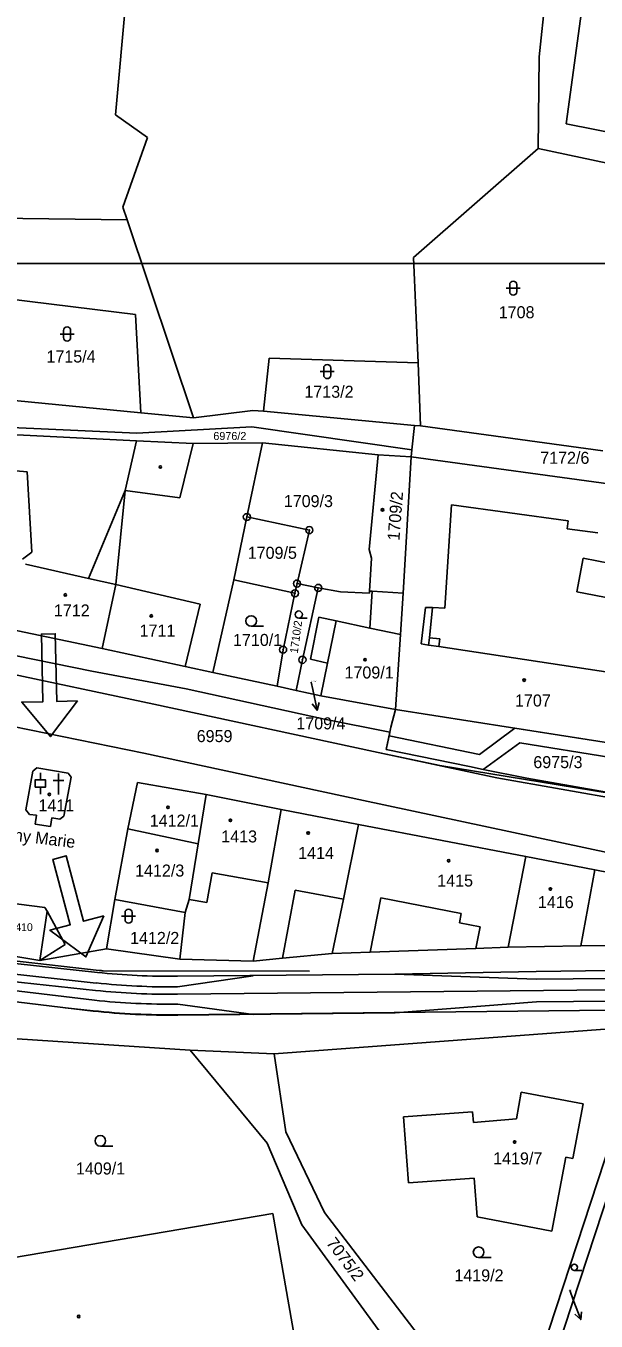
# Model space of a CAD drawing. Extents: x -593183 to -588034, y -1130415 to -1124994.
# Drawn here: x -590000.6 to -589920, y -1129493.8 to -1129310.7 of the extents above; entities that cross this region are included whole.
import ezdxf

# ---------------------------------------------------------------- set-up
doc = ezdxf.new("R2010")
doc.units = 0
for name, color, linetype in [('5', 7, 'Continuous'), ('Vrstva 1', 7, 'Continuous'), ('Vrstva 10', 7, 'Continuous'), ('Vrstva 15', 7, 'Continuous'), ('Vrstva 16', 7, 'Continuous'), ('Vrstva 18', 7, 'Continuous'), ('Vrstva 19', 7, 'Continuous'), ('Vrstva 24', 7, 'Continuous'), ('Vrstva 25', 7, 'Continuous'), ('Vrstva 27', 7, 'Continuous'), ('Vrstva 4', 7, 'Continuous')]:
    doc.layers.add(name, color=color, linetype=linetype)

msp = doc.modelspace()

# ---------------------------------------------------------------- linework, layer by layer
at = {"layer": '5'}
for p, q in [((-589979.22, -1129445.09), (-589948.5, -1129444.78)), ((-589979.16, -1129450.59), (-589948.44, -1129450.28))]:
    msp.add_line(p, q, dxfattribs=at)
for radius in [97.45, 98.95, 102.95, 101.4]:
    msp.add_arc((-589980.23, -1129347.65), radius, 263.9295, 270.5945, dxfattribs=at)
at = {"layer": 'Vrstva 1'}
for p, q in [((-589924.82, -1129284.29), (-589928.1, -1129315.11)), ((-589924.27, -1129324.57), (-589921.7, -1129305.59)), ((-589987.99, -1129323.33), (-589986.47, -1129306.63)), ((-589928.1, -1129315.11), (-589928.22, -1129328.09)), ((-589983.44, -1129326.52), (-589987.99, -1129323.33)), ((-589915.92, -1129326.25), (-589924.27, -1129324.57)), ((-589986.95, -1129336.38), (-589983.44, -1129326.52)), ((-589945.83, -1129343.49), (-589928.22, -1129328.09)), ((-589928.22, -1129328.09), (-589916.28, -1129330.64)), ((-589986.34, -1129338.18), (-589986.95, -1129336.38)), ((-590010.7, -1129337.83), (-589986.34, -1129338.18)), ((-589976.92, -1129366.13), (-589986.34, -1129338.18)), ((-589945.21, -1129358.39), (-589945.83, -1129343.49)), ((-589684.75, -1129344.33), (-590314.75, -1129344.33)), ((-590003.15, -1129349.34), (-589985.14, -1129351.52)), ((-589985.14, -1129351.52), (-589984.38, -1129365.43)), ((-589966.25, -1129357.7), (-589967.05, -1129365.23)), ((-589945.21, -1129358.39), (-589966.25, -1129357.7)), ((-589944.84, -1129367.3), (-589945.21, -1129358.39)), ((-589984.38, -1129365.43), (-590004.19, -1129363.49)), ((-589984.38, -1129365.43), (-589976.92, -1129366.13)), ((-589968.58, -1129365.09), (-589976.92, -1129366.13)), ((-589967.05, -1129365.23), (-589968.58, -1129365.09)), ((-589945.71, -1129367.22), (-589967.05, -1129365.23)), ((-589984.93, -1129368.31), (-590005.21, -1129367.38)), ((-589968.7, -1129367.41), (-589984.93, -1129368.31)), ((-589946.07, -1129370.67), (-589968.7, -1129367.41)), ((-589946.07, -1129370.67), (-589945.71, -1129367.22)), ((-589945.71, -1129367.22), (-589944.84, -1129367.3)), ((-589919.07, -1129370.82), (-589944.84, -1129367.3)), ((-589984.99, -1129369.38), (-590005.26, -1129368.41)), ((-589984.99, -1129369.38), (-589986.62, -1129376.41)), ((-589976.97, -1129369.8), (-589984.99, -1129369.38)), ((-589967.19, -1129369.67), (-589976.97, -1129369.8)), ((-589967.19, -1129369.67), (-589969.4, -1129380.16)), ((-589967.19, -1129369.67), (-589950.83, -1129371.38)), ((-589952.12, -1129384.76), (-589950.83, -1129371.38)), ((-589950.83, -1129371.38), (-589946.17, -1129371.66)), ((-589946.07, -1129370.67), (-589946.17, -1129371.66)), ((-589947.32, -1129390.92), (-589946.17, -1129371.66)), ((-589908.6, -1129376.81), (-589946.17, -1129371.66)), ((-589986.62, -1129376.41), (-589987.94, -1129389.7)), ((-589969.4, -1129380.16), (-589971.26, -1129389.03)), ((-589969.4, -1129380.16), (-589960.57, -1129382.02)), ((-589960.57, -1129382.02), (-589962.31, -1129389.58)), ((-589951.76, -1129386), (-589952.12, -1129384.76)), ((-589952.05, -1129390.65), (-589951.76, -1129386)), ((-589987.94, -1129389.7), (-589989.87, -1129398.75)), ((-589974.22, -1129402.13), (-589971.26, -1129389.03)), ((-589962.6, -1129390.96), (-589971.26, -1129389.03)), ((-589962.31, -1129389.58), (-589962.6, -1129390.96)), ((-589962.31, -1129389.58), (-589959.31, -1129390.19)), ((-589964.28, -1129398.93), (-589962.6, -1129390.96)), ((-589959.31, -1129390.19), (-589961.54, -1129400.36)), ((-589956.15, -1129390.75), (-589959.31, -1129390.19)), ((-589956.15, -1129390.75), (-589952.07, -1129390.94)), ((-589952.07, -1129390.94), (-589952.05, -1129390.65)), ((-589951.7, -1129390.67), (-589952.05, -1129390.65)), ((-589952.03, -1129395.87), (-589951.7, -1129390.67)), ((-589951.7, -1129390.67), (-589947.32, -1129390.92)), ((-589947.67, -1129396.79), (-589947.32, -1129390.92)), ((-589960.4, -1129400.25), (-589959.24, -1129394.35)), ((-589959.24, -1129394.35), (-589956.77, -1129394.87)), ((-589956.77, -1129394.87), (-589952.03, -1129395.87)), ((-590002.67, -1129396.05), (-589989.87, -1129398.75)), ((-589948.39, -1129407.37), (-589947.67, -1129396.79)), ((-589989.87, -1129398.75), (-589978.1, -1129401.29)), ((-589965.13, -1129404.1), (-589964.28, -1129398.93)), ((-589961.54, -1129400.36), (-589962.45, -1129404.68)), ((-589957.99, -1129400.82), (-589960.4, -1129400.25)), ((-589958.93, -1129405.44), (-589957.99, -1129400.82)), ((-590005.34, -1129401.8), (-589982.54, -1129406.63)), ((-589978.1, -1129401.29), (-589974.22, -1129402.13)), ((-589965.13, -1129404.1), (-589974.22, -1129402.13)), ((-589962.45, -1129404.68), (-589965.13, -1129404.1)), ((-589958.93, -1129405.44), (-589962.45, -1129404.68)), ((-589958.93, -1129405.44), (-589948.39, -1129407.37)), ((-589982.54, -1129406.63), (-589951.48, -1129413.33)), ((-589948.39, -1129407.37), (-589949.06, -1129409.88)), ((-589948.39, -1129407.37), (-589907.1, -1129413.86)), ((-589983.97, -1129413.54), (-590007.28, -1129408.8)), ((-589949.06, -1129409.88), (-589949.3, -1129411.1)), ((-589949.3, -1129411.1), (-589949.69, -1129413.04)), ((-589952.91, -1129420.24), (-589983.97, -1129413.54)), ((-589951.48, -1129413.33), (-589934.06, -1129417.04)), ((-589949.69, -1129413.04), (-589937.94, -1129415.45)), ((-589937.94, -1129415.45), (-589935.98, -1129415.85)), ((-590000.62, -1129421.58), (-589999.66, -1129416.08)), ((-589999.66, -1129416.08), (-589999.1, -1129415.63)), ((-589999.1, -1129415.63), (-589994.66, -1129416.38)), ((-589994.24, -1129416.96), (-589995.25, -1129422.45)), ((-589994.66, -1129416.38), (-589994.24, -1129416.96)), ((-589935.98, -1129415.85), (-589929.81, -1129417.11)), ((-589934.06, -1129417.04), (-589913.1, -1129420.74)), ((-589929.81, -1129417.11), (-589908.64, -1129420.78)), ((-589984.87, -1129417.68), (-589986.22, -1129424.25)), ((-589975.14, -1129419.42), (-589984.87, -1129417.68)), ((-589976.27, -1129426.39), (-589975.14, -1129419.42)), ((-589964.55, -1129421.51), (-589975.14, -1129419.42)), ((-589918.24, -1129427.63), (-589952.91, -1129420.24)), ((-590000.13, -1129422.21), (-590000.62, -1129421.58)), ((-589999.14, -1129422.34), (-590000.13, -1129422.21)), ((-589999.34, -1129423.57), (-589999.14, -1129422.34)), ((-589996.95, -1129422.69), (-589997.17, -1129423.91)), ((-589995.86, -1129422.88), (-589996.95, -1129422.69)), ((-589995.25, -1129422.45), (-589995.86, -1129422.88)), ((-589966.38, -1129431.89), (-589964.55, -1129421.51)), ((-589953.61, -1129423.62), (-589964.55, -1129421.51)), ((-589997.17, -1129423.91), (-589999.34, -1129423.57)), ((-589986.22, -1129424.25), (-589988.08, -1129434.25)), ((-589986.22, -1129424.25), (-589976.27, -1129426.39)), ((-589953.61, -1129423.62), (-589955.76, -1129434.18)), ((-589953.61, -1129423.62), (-589929.98, -1129428.18)), ((-589977.54, -1129434.22), (-589976.27, -1129426.39)), ((-589932.45, -1129440.99), (-589929.98, -1129428.18)), ((-589929.98, -1129428.18), (-589920.22, -1129430.04)), ((-589920.22, -1129430.04), (-589922.21, -1129440.81)), ((-589920.22, -1129430.04), (-589911.27, -1129431.82)), ((-589968.49, -1129442.94), (-589966.38, -1129431.89)), ((-589997.95, -1129435.38), (-590003.49, -1129434.65)), ((-589997.61, -1129435.88), (-589997.95, -1129435.38)), ((-589988.08, -1129434.25), (-589989.22, -1129441.21)), ((-589988.08, -1129434.25), (-589978.1, -1129436.1)), ((-589978.1, -1129436.1), (-589977.54, -1129434.22)), ((-589955.76, -1129434.18), (-589957.32, -1129441.86)), ((-589995.1, -1129440.59), (-589997.61, -1129435.88)), ((-589978.1, -1129436.1), (-589978.89, -1129442.66)), ((-589998.67, -1129442.86), (-589995.1, -1129440.59)), ((-589951.97, -1129441.67), (-589937.03, -1129441.15)), ((-589937.03, -1129441.15), (-589932.45, -1129440.99)), ((-589922.21, -1129440.81), (-589932.45, -1129440.99)), ((-589912.17, -1129440.69), (-589922.21, -1129440.81)), ((-589990.28, -1129444.27), (-590012.87, -1129441.73)), ((-590008.08, -1129442.67), (-589990.53, -1129444.55)), ((-589998.67, -1129442.86), (-590004.67, -1129441.88)), ((-589998.67, -1129442.86), (-589989.22, -1129441.21)), ((-589989.22, -1129441.21), (-589978.89, -1129442.66)), ((-589978.89, -1129442.66), (-589968.49, -1129442.94)), ((-589964.34, -1129442.54), (-589968.49, -1129442.94)), ((-589957.32, -1129441.86), (-589964.34, -1129442.54)), ((-589957.32, -1129441.86), (-589951.97, -1129441.67)), ((-590017.48, -1129444.25), (-589990.8, -1129447.09)), ((-590008.24, -1129444.16), (-589990.69, -1129446.05)), ((-589960.55, -1129444.38), (-589989.73, -1129444.31)), ((-589948.5, -1129444.78), (-589928.5, -1129444.41)), ((-589948.5, -1129444.78), (-589928.49, -1129445.52)), ((-589928.5, -1129444.41), (-589918.06, -1129444.3)), ((-590008.4, -1129446.4), (-589990.95, -1129448.48)), ((-589979.2, -1129446.59), (-589968.5, -1129445.03)), ((-589928.49, -1129445.52), (-589918.05, -1129445.41)), ((-590008.59, -1129447.94), (-589991.13, -1129450.02)), ((-589979.19, -1129447.64), (-589918.03, -1129447.01)), ((-589979.17, -1129449.04), (-589968.44, -1129450.48)), ((-589979.16, -1129450.54), (-589918, -1129449.91)), ((-589948.44, -1129450.28), (-589928.46, -1129448.72)), ((-589928.46, -1129448.72), (-589918.01, -1129448.61)), ((-589977.4, -1129455.52), (-590008.55, -1129453.51)), ((-589918.16, -1129452.51), (-589965.53, -1129456.06)), ((-589931.29, -1129508.98), (-589913.15, -1129453.7)), ((-589966.55, -1129468.68), (-589977.4, -1129455.52)), ((-589977.4, -1129455.52), (-589965.53, -1129456.06)), ((-589911.2, -1129454.16), (-589929.67, -1129510.34)), ((-589965.53, -1129456.06), (-589963.88, -1129467.07)), ((-589930.61, -1129461.48), (-589931.31, -1129465.27)), ((-589921.87, -1129463.13), (-589930.61, -1129461.48)), ((-589937.5, -1129464.24), (-589947.25, -1129464.98)), ((-589937.38, -1129465.75), (-589937.5, -1129464.24)), ((-589923.34, -1129470.87), (-589921.87, -1129463.13)), ((-589947.25, -1129464.98), (-589946.54, -1129474.3)), ((-589931.31, -1129465.27), (-589937.38, -1129465.75)), ((-589963.88, -1129467.07), (-589958.43, -1129478.51)), ((-589961.61, -1129480.22), (-589966.55, -1129468.68)), ((-589926.28, -1129481.12), (-589924.31, -1129470.69)), ((-589924.31, -1129470.69), (-589923.34, -1129470.87)), ((-589937.28, -1129473.63), (-589946.54, -1129474.3)), ((-589936.86, -1129479.1), (-589937.28, -1129473.63)), ((-589965.71, -1129478.62), (-590024.88, -1129488.69)), ((-589961.53, -1129502.46), (-589965.71, -1129478.62)), ((-589958.43, -1129478.51), (-589941.85, -1129500.11)), ((-589936.86, -1129479.1), (-589926.28, -1129481.12)), ((-589945.94, -1129501.76), (-589961.61, -1129480.22))]:
    msp.add_line(p, q, dxfattribs=at)
msp.add_lwpolyline([(-589995.1, -1129449.55), (-589991.11, -1129449.97)], dxfattribs=at)
for centre, radius, start, end in [((-589989.72, -1129439.31), 5, 263.5766, 269.848), ((-589980.23, -1129347.65), 100, 263.9295, 270.5945), ((-589980.23, -1129347.65), 102.9, 263.9295, 270.5945)]:
    msp.add_arc(centre, radius, start, end, dxfattribs=at)
at = {"layer": 'Vrstva 10'}
for points in [[(-589993.32, -1129406.17), (-589997.15, -1129411.21), (-590001.21, -1129406.34), (-589998.23, -1129406.28), (-589998.43, -1129396.71), (-589996.48, -1129396.68), (-589996.28, -1129406.24)], [(-589989.61, -1129436.54), (-589992.14, -1129442.35), (-589997.24, -1129438.59), (-589994.36, -1129437.82), (-589996.85, -1129428.58), (-589994.95, -1129428.07), (-589992.48, -1129437.31)]]:
    msp.add_lwpolyline(points, close=True, dxfattribs=at)
at = {"layer": 'Vrstva 16'}
for p, q in [((-589960.29, -1129403.5), (-589960.08, -1129404.54)), ((-589923.76, -1129489.48), (-589923.26, -1129490.83))]:
    msp.add_line(p, q, dxfattribs=at)
at = {"layer": 'Vrstva 24'}
for centre, radius in [((-589969.4, -1129380.16), 0.5), ((-589969.4, -1129380.16), 0.0327), ((-589960.57, -1129382.02), 0.5), ((-589960.57, -1129382.02), 0.0327), ((-589962.31, -1129389.58), 0.5), ((-589962.31, -1129389.58), 0.0327), ((-589959.31, -1129390.19), 0.5), ((-589962.6, -1129390.96), 0.5), ((-589962.6, -1129390.96), 0.0327), ((-589959.31, -1129390.19), 0.0327), ((-589964.28, -1129398.93), 0.5), ((-589964.28, -1129398.93), 0.0327), ((-589961.54, -1129400.36), 0.5), ((-589961.54, -1129400.36), 0.0327)]:
    msp.add_circle(centre, radius, dxfattribs=at)
at = {"layer": 'Vrstva 25'}
for p, q in [((-589932.25, -1129348.32), (-589932.25, -1129347.32)), ((-589931.25, -1129347.32), (-589931.25, -1129348.32)), ((-589932.75, -1129347.82), (-589930.75, -1129347.82)), ((-589995.81, -1129354.3), (-589993.81, -1129354.3)), ((-589995.31, -1129354.8), (-589995.31, -1129353.8)), ((-589994.31, -1129353.8), (-589994.31, -1129354.8)), ((-589959.04, -1129359.61), (-589957.04, -1129359.61)), ((-589958.54, -1129360.11), (-589958.54, -1129359.11)), ((-589957.54, -1129359.11), (-589957.54, -1129360.11)), ((-589960.89, -1129394.46), (-589962.06, -1129394.46)), ((-589967.04, -1129395.62), (-589968.79, -1129395.62)), ((-589960.08, -1129404.54), (-589959.48, -1129407.48)), ((-589998.59, -1129417.34), (-589998.59, -1129416.34)), ((-589996.04, -1129419.41), (-589996.04, -1129416.41)), ((-589998.59, -1129418.34), (-589998.59, -1129419.34)), ((-589995.29, -1129417.41), (-589996.79, -1129417.41)), ((-589987.12, -1129436.6), (-589985.12, -1129436.6)), ((-589986.62, -1129437.1), (-589986.62, -1129436.1)), ((-589985.62, -1129436.1), (-589985.62, -1129437.1)), ((-589988.36, -1129469.11), (-589990.11, -1129469.11)), ((-589934.89, -1129484.86), (-589936.64, -1129484.86)), ((-589922.07, -1129486.69), (-589923.12, -1129486.69)), ((-589923.26, -1129490.83), (-589922.21, -1129493.64))]:
    msp.add_line(p, q, dxfattribs=at)
for points in [[(-589959.19, -1129406.4), (-589959.48, -1129407.48), (-589960.17, -1129406.6)], [(-589922.09, -1129492.53), (-589922.21, -1129493.64), (-589923.03, -1129492.88)]]:
    msp.add_lwpolyline(points, dxfattribs=at)
msp.add_lwpolyline([(-589999.34, -1129418.34), (-589997.84, -1129418.34), (-589997.84, -1129417.34), (-589999.34, -1129417.34)], close=True, dxfattribs=at)
for centre, radius in [((-589981.63, -1129373.09), 0.175), ((-589950.23, -1129379.15), 0.175), ((-589950.23, -1129379.15), 0.15), ((-589995.06, -1129391.18), 0.175), ((-589995.06, -1129391.18), 0.15), ((-589962.06, -1129393.96), 0.503), ((-589982.92, -1129394.15), 0.175), ((-589982.92, -1129394.15), 0.15), ((-589968.79, -1129394.87), 0.75), ((-589952.69, -1129400.35), 0.175), ((-589952.69, -1129400.35), 0.15), ((-589930.21, -1129403.23), 0.175), ((-589930.21, -1129403.23), 0.15), ((-589997.32, -1129419.39), 0.175), ((-589997.32, -1129419.39), 0.15), ((-589980.55, -1129421.21), 0.175), ((-589980.55, -1129421.21), 0.15), ((-589971.72, -1129423.06), 0.175), ((-589971.72, -1129423.06), 0.15), ((-589960.73, -1129424.85), 0.175), ((-589960.73, -1129424.85), 0.15), ((-589982.09, -1129427.32), 0.175), ((-589982.09, -1129427.32), 0.15), ((-589940.87, -1129428.77), 0.175), ((-589940.87, -1129428.77), 0.15), ((-589926.49, -1129432.76), 0.175), ((-589926.49, -1129432.76), 0.15), ((-589990.11, -1129468.36), 0.75), ((-589931.56, -1129468.53), 0.175), ((-589931.56, -1129468.53), 0.15), ((-589936.64, -1129484.11), 0.75), ((-589923.12, -1129486.24), 0.45), ((-589993.17, -1129493.2), 0.175), ((-589993.17, -1129493.2), 0.15)]:
    msp.add_circle(centre, radius, dxfattribs=at)
for centre, start, end in [((-589931.75, -1129347.32), 90, 180), ((-589931.75, -1129347.32), 0, 90), ((-589931.75, -1129348.32), 180, 270), ((-589931.75, -1129348.32), 270, 0), ((-589994.81, -1129353.8), 90, 180), ((-589994.81, -1129354.8), 180, 270), ((-589994.81, -1129353.8), 0, 90), ((-589994.81, -1129354.8), 270, 0), ((-589958.04, -1129359.11), 90, 180), ((-589958.04, -1129359.11), 0, 90), ((-589958.04, -1129360.11), 180, 270), ((-589958.04, -1129360.11), 270, 0), ((-589986.12, -1129436.1), 90, 180), ((-589986.12, -1129436.1), 0, 90), ((-589986.12, -1129437.1), 180, 270), ((-589986.12, -1129437.1), 270, 0)]:
    msp.add_arc(centre, 0.5, start, end, dxfattribs=at)
at = {"layer": 'Vrstva 27'}
for p, q in [((-590011.16, -1129397.94), (-589991.31, -1129401.96)), ((-589982.54, -1129406.63), (-590005.34, -1129401.8)), ((-589991.31, -1129401.96), (-589977.96, -1129404.46)), ((-589977.96, -1129404.46), (-589958.42, -1129408.77)), ((-589951.48, -1129413.33), (-589982.54, -1129406.63)), ((-589958.42, -1129408.77), (-589949.2, -1129410.6)), ((-589936.5, -1129413.74), (-589931.51, -1129410.01)), ((-589931.51, -1129410.01), (-589907.1, -1129413.86)), ((-589949.2, -1129410.6), (-589949.69, -1129413.04)), ((-589949.69, -1129413.04), (-589949.3, -1129411.1)), ((-589949.3, -1129411.1), (-589936.5, -1129413.74)), ((-589942.14, -1129415.32), (-589951.48, -1129413.33)), ((-589937.94, -1129415.45), (-589949.69, -1129413.04)), ((-589949.69, -1129413.04), (-589937.94, -1129415.45)), ((-589930.83, -1129412.09), (-589935.98, -1129415.85)), ((-589917.96, -1129414.17), (-589930.83, -1129412.09)), ((-589908.64, -1129420.78), (-589942.14, -1129415.32)), ((-589935.98, -1129415.85), (-589937.94, -1129415.45)), ((-589937.94, -1129415.45), (-589935.98, -1129415.85)), ((-589935.98, -1129415.85), (-589929.81, -1129417.11)), ((-589929.81, -1129417.11), (-589908.64, -1129420.78))]:
    msp.add_line(p, q, dxfattribs=at)
at = {"layer": 'Vrstva 4'}
for p, q in [((-589978.87, -1129377.46), (-589976.97, -1129369.8)), ((-590000.46, -1129373.8), (-590005.59, -1129373.34)), ((-589999.8, -1129385.14), (-590000.46, -1129373.8)), ((-589991.8, -1129388.84), (-589986.62, -1129376.41)), ((-589986.62, -1129376.41), (-589978.87, -1129377.46)), ((-589941.42, -1129393.05), (-589940.49, -1129378.43)), ((-589940.49, -1129378.43), (-589923.98, -1129380.72)), ((-589923.98, -1129380.72), (-589924.14, -1129381.82)), ((-589924.14, -1129381.82), (-589919.79, -1129382.42)), ((-590001.1, -1129386.14), (-589999.8, -1129385.14)), ((-589922.78, -1129390.74), (-589921.85, -1129386)), ((-589921.85, -1129386), (-589916.07, -1129387.11)), ((-589991.8, -1129388.84), (-590000.71, -1129386.84)), ((-589987.94, -1129389.7), (-589991.8, -1129388.84)), ((-589987.94, -1129389.7), (-589976.01, -1129392.51)), ((-589917.63, -1129391.75), (-589922.78, -1129390.74)), ((-589976.01, -1129392.51), (-589978.1, -1129401.29)), ((-589944.78, -1129398.11), (-589944.14, -1129392.94)), ((-589944.14, -1129392.94), (-589943.15, -1129392.98)), ((-589943.15, -1129392.98), (-589943.6, -1129397.24)), ((-589943.15, -1129392.98), (-589941.42, -1129393.05)), ((-589956.77, -1129394.87), (-589957.99, -1129400.82)), ((-589952.03, -1129395.87), (-589947.67, -1129396.79)), ((-589943.71, -1129398.27), (-589944.78, -1129398.11)), ((-589943.71, -1129398.27), (-589943.6, -1129397.24)), ((-589942.26, -1129398.49), (-589943.71, -1129398.27)), ((-589943.6, -1129397.24), (-589942.14, -1129397.39)), ((-589942.14, -1129397.39), (-589942.26, -1129398.49)), ((-589915.9, -1129402.5), (-589942.26, -1129398.49)), ((-589974.3, -1129430.45), (-589975.07, -1129434.67)), ((-589966.38, -1129431.89), (-589974.3, -1129430.45)), ((-589962.55, -1129432.92), (-589964.34, -1129442.54)), ((-589955.76, -1129434.18), (-589962.55, -1129432.92)), ((-589975.07, -1129434.67), (-589977.54, -1129434.22)), ((-589951.97, -1129441.67), (-589950.48, -1129434)), ((-589950.48, -1129434), (-589939.1, -1129436.2)), ((-589997.61, -1129435.88), (-589998.67, -1129442.86)), ((-589939.1, -1129436.2), (-589939.35, -1129437.54)), ((-589939.35, -1129437.54), (-589936.44, -1129438.11)), ((-589936.44, -1129438.11), (-589937.03, -1129441.15))]:
    msp.add_line(p, q, dxfattribs=at)

# ---------------------------------------------------------------- texts
at = {"layer": 'Vrstva 15'}
msp.add_text('Panny Marie', height=1.7, rotation=353.0616, dxfattribs=at).set_placement((-590006.42, -1129425.44))
at = {"layer": 'Vrstva 16'}
msp.add_text('1709/4', height=1.7, dxfattribs=at).set_placement((-589962.41, -1129410.19))
at = {"layer": 'Vrstva 18'}
for s, height, p in [('1708', 1.7, (-589933.8, -1129352.07)), ('1715/4', 1.7, (-589997.73, -1129358.33)), ('1713/2', 1.7, (-589961.27, -1129363.31)), ('6976/2', 1.14, (-589974.14, -1129369.29)), ('7172/6', 1.7, (-589927.94, -1129372.65)), ('1709/3', 1.7, (-589964.18, -1129378.77)), ('1709/5', 1.7, (-589969.28, -1129386.08)), ('1710/1', 1.7, (-589971.36, -1129398.4)), ('1709/4', 0.2, (-589960.29, -1129403.5)), ('6959', 1.7, (-589976.49, -1129411.99)), ('6975/3', 1.7, (-589928.91, -1129415.67)), ('1412/2', 1.7, (-589985.91, -1129440.53)), ('1409/1', 1.7, (-589993.56, -1129473.12)), ('1419/2', 1.7, (-589940.07, -1129488.23)), ('1419/6', 0.1, (-589923.94, -1129489.48))]:
    msp.add_text(s, height=height, dxfattribs=at).set_placement(p)
for s, height, rotation, p in [('1710/2', 1.14, 82.1871, (-589962.21, -1129399.5)), ('7075/2', 1.7, 307.0304, (-589958.26, -1129482.82))]:
    msp.add_text(s, height=height, rotation=rotation, dxfattribs=at).set_placement(p)
at = {"layer": 'Vrstva 19'}
msp.add_text('1709/2', height=1.7, rotation=85.6382, dxfattribs=at).set_placement((-589947.84, -1129383.55))
for s, height, p in [('1712', 1.7, (-589996.68, -1129394.23)), ('1711', 1.7, (-589984.56, -1129397.07)), ('1709/1', 1.7, (-589955.6, -1129403)), ('1707', 1.7, (-589931.5, -1129406.96)), ('1411', 1.7, (-589998.86, -1129421.79)), ('1412/1', 1.7, (-589983.13, -1129423.94)), ('1413', 1.7, (-589973.02, -1129426.18)), ('1414', 1.7, (-589962.15, -1129428.51)), ('1412/3', 1.7, (-589985.2, -1129431)), ('1415', 1.7, (-589942.49, -1129432.41)), ('1416', 1.7, (-589928.26, -1129435.46)), ('1410', 1.1, (-590002.94, -1129438.7)), ('1419/7', 1.7, (-589934.59, -1129471.69))]:
    msp.add_text(s, height=height, dxfattribs=at).set_placement(p)

doc.saveas('drawing.dxf')
